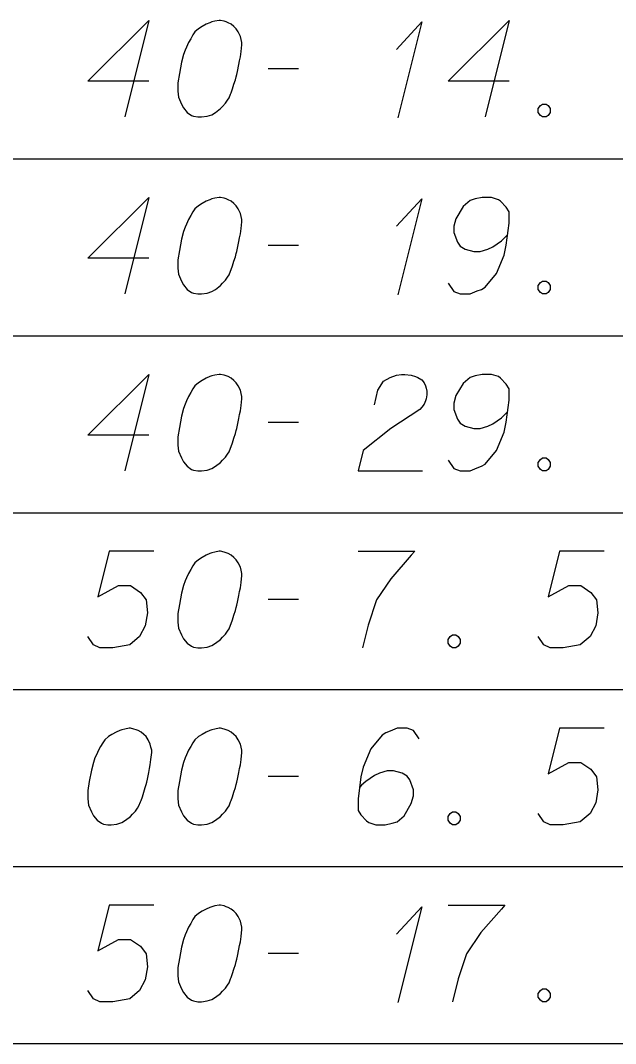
# Model space of a CAD drawing. Extents: x 2074207 to 2076812, y 516372 to 523312.
# Drawn here: x 2076397 to 2076426.6, y 519381.6 to 519432.5 of the extents above; entities that cross this region are included whole.
import ezdxf

# ---------------------------------------------------------------- set-up
doc = ezdxf.new("R2010")
doc.units = 0
for name, color, linetype in [('Prop DirtTable_ Soil Test Results - Outline (Major)', 7, 'Continuous'), ('Prop DirtTable_ Soil Test Results - Outline (Minor)', 7, 'Continuous'), ('Prop DirtTable_ Soil Test Results - Tx (Sample Data)', 7, 'Continuous')]:
    doc.layers.add(name, color=color, linetype=linetype)

msp = doc.modelspace()

# ---------------------------------------------------------------- linework, layer by layer
at = {"layer": 'Prop DirtTable_ Soil Test Results - Outline (Major)'}
msp.add_line((2076260.609, 519381.613), (2076811.903, 519381.613), dxfattribs=at)
at = {"layer": 'Prop DirtTable_ Soil Test Results - Outline (Minor)'}
for p, q in [((2076260.609, 519425.613), (2076811.903, 519425.613)), ((2076260.609, 519425.613), (2076811.903, 519425.613)), ((2076260.609, 519416.813), (2076811.903, 519416.813)), ((2076260.609, 519416.813), (2076811.903, 519416.813)), ((2076260.609, 519408.013), (2076811.903, 519408.013)), ((2076260.609, 519408.013), (2076811.903, 519408.013)), ((2076260.609, 519399.213), (2076811.903, 519399.213)), ((2076260.609, 519399.213), (2076811.903, 519399.213)), ((2076260.609, 519390.413), (2076811.903, 519390.413)), ((2076260.609, 519390.413), (2076811.903, 519390.413)), ((2076260.609, 519381.613), (2076811.903, 519381.613))]:
    msp.add_line(p, q, dxfattribs=at)
at = {"layer": 'Prop DirtTable_ Soil Test Results - Tx (Sample Data)'}
for points in [[(2076403.429, 519429.467), (2076400.396, 519429.467), (2076403.429, 519432.491), (2076402.23, 519427.691)], [(2076406.992, 519432.491), (2076406.922, 519432.491), (2076406.71, 519432.453), (2076406.569, 519432.415), (2076406.463, 519432.378), (2076406.287, 519432.302), (2076406.075, 519432.189), (2076405.899, 519432.075), (2076405.722, 519431.924), (2076405.616, 519431.773), (2076405.511, 519431.584), (2076405.405, 519431.395), (2076405.299, 519431.168), (2076405.228, 519431.017), (2076405.158, 519430.79), (2076405.052, 519430.412), (2076404.946, 519429.845), (2076404.876, 519429.392), (2076404.876, 519428.976), (2076404.911, 519428.674), (2076405.052, 519428.333), (2076405.158, 519428.144), (2076405.334, 519427.918), (2076405.546, 519427.767), (2076405.652, 519427.729), (2076405.863, 519427.691), (2076406.04, 519427.691), (2076406.322, 519427.729), (2076406.569, 519427.804), (2076406.745, 519427.918), (2076406.992, 519428.107), (2076407.098, 519428.22), (2076407.239, 519428.371), (2076407.345, 519428.522), (2076407.415, 519428.636), (2076407.486, 519428.825), (2076407.521, 519428.9), (2076407.592, 519429.089), (2076407.662, 519429.316), (2076407.733, 519429.543), (2076407.768, 519429.694), (2076407.803, 519429.807), (2076407.839, 519429.959), (2076407.909, 519430.299), (2076407.945, 519430.488), (2076407.98, 519430.677), (2076408.015, 519430.941), (2076408.05, 519431.281), (2076408.05, 519431.395), (2076408.015, 519431.546), (2076407.98, 519431.697), (2076407.874, 519431.924), (2076407.768, 519432.075), (2076407.662, 519432.189), (2076407.521, 519432.302), (2076407.38, 519432.378), (2076407.274, 519432.415), (2076407.169, 519432.453), (2076406.992, 519432.491)], [(2076415.74, 519431.055), (2076417.01, 519432.415), (2076415.811, 519427.653)], [(2076421.349, 519429.467), (2076418.316, 519429.467), (2076421.349, 519432.491), (2076420.15, 519427.691)], [(2076409.356, 519430.11), (2076410.872, 519430.11)], [(2076423.007, 519428.333), (2076423.184, 519428.333), (2076423.289, 519428.258), (2076423.395, 519428.107), (2076423.395, 519427.918), (2076423.289, 519427.767), (2076423.184, 519427.691), (2076423.007, 519427.691), (2076422.901, 519427.767), (2076422.796, 519427.918), (2076422.796, 519428.107), (2076422.901, 519428.258), (2076423.007, 519428.333)], [(2076403.429, 519420.667), (2076400.396, 519420.667), (2076403.429, 519423.691), (2076402.23, 519418.891)], [(2076406.992, 519423.691), (2076406.922, 519423.691), (2076406.71, 519423.653), (2076406.569, 519423.615), (2076406.463, 519423.578), (2076406.287, 519423.502), (2076406.075, 519423.389), (2076405.899, 519423.275), (2076405.722, 519423.124), (2076405.616, 519422.973), (2076405.511, 519422.784), (2076405.405, 519422.595), (2076405.299, 519422.368), (2076405.228, 519422.217), (2076405.158, 519421.99), (2076405.052, 519421.612), (2076404.946, 519421.045), (2076404.876, 519420.592), (2076404.876, 519420.176), (2076404.911, 519419.874), (2076405.052, 519419.533), (2076405.158, 519419.344), (2076405.334, 519419.118), (2076405.546, 519418.967), (2076405.652, 519418.929), (2076405.863, 519418.891), (2076406.04, 519418.891), (2076406.322, 519418.929), (2076406.569, 519419.004), (2076406.745, 519419.118), (2076406.992, 519419.307), (2076407.098, 519419.42), (2076407.239, 519419.571), (2076407.345, 519419.722), (2076407.415, 519419.836), (2076407.486, 519420.025), (2076407.521, 519420.1), (2076407.592, 519420.289), (2076407.662, 519420.516), (2076407.733, 519420.743), (2076407.768, 519420.894), (2076407.803, 519421.007), (2076407.839, 519421.159), (2076407.909, 519421.499), (2076407.945, 519421.688), (2076407.98, 519421.877), (2076408.015, 519422.141), (2076408.05, 519422.481), (2076408.05, 519422.595), (2076408.015, 519422.746), (2076407.98, 519422.897), (2076407.874, 519423.124), (2076407.768, 519423.275), (2076407.662, 519423.389), (2076407.521, 519423.502), (2076407.38, 519423.578), (2076407.274, 519423.615), (2076407.169, 519423.653), (2076406.992, 519423.691)], [(2076415.74, 519422.255), (2076417.01, 519423.615), (2076415.811, 519418.853)], [(2076418.316, 519419.42), (2076418.598, 519419.004), (2076418.915, 519418.891), (2076419.409, 519418.891), (2076419.762, 519419.042), (2076419.974, 519419.118), (2076420.15, 519419.231), (2076420.714, 519419.911), (2076421.102, 519420.818), (2076421.208, 519421.31), (2076421.349, 519422.406), (2076421.349, 519422.973), (2076421.208, 519423.2), (2076420.926, 519423.502), (2076420.82, 519423.578), (2076420.467, 519423.691), (2076420.009, 519423.691), (2076419.656, 519423.615), (2076419.409, 519423.54), (2076419.056, 519423.237), (2076418.704, 519422.633), (2076418.598, 519422.255), (2076418.598, 519421.952), (2076418.774, 519421.461), (2076418.915, 519421.272), (2076419.162, 519421.121), (2076419.586, 519421.007), (2076419.903, 519421.007), (2076420.291, 519421.121), (2076420.538, 519421.234), (2076420.961, 519421.537), (2076421.173, 519421.726), (2076421.279, 519421.839)], [(2076409.356, 519421.31), (2076410.872, 519421.31)], [(2076423.007, 519419.533), (2076423.184, 519419.533), (2076423.289, 519419.458), (2076423.395, 519419.307), (2076423.395, 519419.118), (2076423.289, 519418.967), (2076423.184, 519418.891), (2076423.007, 519418.891), (2076422.901, 519418.967), (2076422.796, 519419.118), (2076422.796, 519419.307), (2076422.901, 519419.458), (2076423.007, 519419.533)], [(2076403.429, 519411.867), (2076400.396, 519411.867), (2076403.429, 519414.891), (2076402.23, 519410.091)], [(2076406.992, 519414.891), (2076406.922, 519414.891), (2076406.71, 519414.853), (2076406.569, 519414.815), (2076406.463, 519414.778), (2076406.287, 519414.702), (2076406.075, 519414.589), (2076405.899, 519414.475), (2076405.722, 519414.324), (2076405.616, 519414.173), (2076405.511, 519413.984), (2076405.405, 519413.795), (2076405.299, 519413.568), (2076405.228, 519413.417), (2076405.158, 519413.19), (2076405.052, 519412.812), (2076404.946, 519412.245), (2076404.876, 519411.792), (2076404.876, 519411.376), (2076404.911, 519411.074), (2076405.052, 519410.733), (2076405.158, 519410.544), (2076405.334, 519410.318), (2076405.546, 519410.167), (2076405.652, 519410.129), (2076405.863, 519410.091), (2076406.04, 519410.091), (2076406.322, 519410.129), (2076406.569, 519410.204), (2076406.745, 519410.318), (2076406.992, 519410.507), (2076407.098, 519410.62), (2076407.239, 519410.771), (2076407.345, 519410.922), (2076407.415, 519411.036), (2076407.486, 519411.225), (2076407.521, 519411.3), (2076407.592, 519411.489), (2076407.662, 519411.716), (2076407.733, 519411.943), (2076407.768, 519412.094), (2076407.803, 519412.207), (2076407.839, 519412.359), (2076407.909, 519412.699), (2076407.945, 519412.888), (2076407.98, 519413.077), (2076408.015, 519413.341), (2076408.05, 519413.681), (2076408.05, 519413.795), (2076408.015, 519413.946), (2076407.98, 519414.097), (2076407.874, 519414.324), (2076407.768, 519414.475), (2076407.662, 519414.589), (2076407.521, 519414.702), (2076407.38, 519414.778), (2076407.274, 519414.815), (2076407.169, 519414.853), (2076406.992, 519414.891)], [(2076414.647, 519413.379), (2076414.823, 519414.097), (2076415.106, 519414.551), (2076415.423, 519414.74), (2076415.74, 519414.853), (2076415.987, 519414.891), (2076416.164, 519414.891), (2076416.481, 519414.853), (2076416.693, 519414.778), (2076416.799, 519414.74), (2076417.01, 519414.626), (2076417.116, 519414.475), (2076417.187, 519414.324), (2076417.222, 519414.211), (2076417.257, 519414.059), (2076417.257, 519413.87), (2076417.222, 519413.681), (2076417.187, 519413.568), (2076417.116, 519413.417), (2076417.01, 519413.266), (2076416.905, 519413.152), (2076415.458, 519412.207), (2076414.083, 519411.111), (2076413.836, 519410.091), (2076417.046, 519410.091)], [(2076418.316, 519410.62), (2076418.598, 519410.204), (2076418.915, 519410.091), (2076419.409, 519410.091), (2076419.762, 519410.242), (2076419.974, 519410.318), (2076420.15, 519410.431), (2076420.714, 519411.111), (2076421.102, 519412.018), (2076421.208, 519412.51), (2076421.349, 519413.606), (2076421.349, 519414.173), (2076421.208, 519414.4), (2076420.926, 519414.702), (2076420.82, 519414.778), (2076420.467, 519414.891), (2076420.009, 519414.891), (2076419.656, 519414.815), (2076419.409, 519414.74), (2076419.056, 519414.437), (2076418.704, 519413.833), (2076418.598, 519413.455), (2076418.598, 519413.152), (2076418.774, 519412.661), (2076418.915, 519412.472), (2076419.162, 519412.321), (2076419.586, 519412.207), (2076419.903, 519412.207), (2076420.291, 519412.321), (2076420.538, 519412.434), (2076420.961, 519412.737), (2076421.173, 519412.926), (2076421.279, 519413.039)], [(2076409.356, 519412.51), (2076410.872, 519412.51)], [(2076423.007, 519410.733), (2076423.184, 519410.733), (2076423.289, 519410.658), (2076423.395, 519410.507), (2076423.395, 519410.318), (2076423.289, 519410.167), (2076423.184, 519410.091), (2076423.007, 519410.091), (2076422.901, 519410.167), (2076422.796, 519410.318), (2076422.796, 519410.507), (2076422.901, 519410.658), (2076423.007, 519410.733)], [(2076403.676, 519406.091), (2076401.454, 519406.091), (2076400.889, 519403.823), (2076401.912, 519404.39), (2076402.512, 519404.39), (2076403.006, 519404.05), (2076403.288, 519403.672), (2076403.359, 519403.03), (2076403.253, 519402.387), (2076402.971, 519401.858), (2076402.477, 519401.442), (2076401.63, 519401.291), (2076400.995, 519401.291), (2076400.678, 519401.442), (2076400.396, 519401.858)], [(2076406.992, 519406.091), (2076406.922, 519406.091), (2076406.71, 519406.053), (2076406.569, 519406.015), (2076406.463, 519405.978), (2076406.287, 519405.902), (2076406.075, 519405.789), (2076405.899, 519405.675), (2076405.722, 519405.524), (2076405.616, 519405.373), (2076405.511, 519405.184), (2076405.405, 519404.995), (2076405.299, 519404.768), (2076405.228, 519404.617), (2076405.158, 519404.39), (2076405.052, 519404.012), (2076404.946, 519403.445), (2076404.876, 519402.992), (2076404.876, 519402.576), (2076404.911, 519402.274), (2076405.052, 519401.933), (2076405.158, 519401.744), (2076405.334, 519401.518), (2076405.546, 519401.367), (2076405.652, 519401.329), (2076405.863, 519401.291), (2076406.04, 519401.291), (2076406.322, 519401.329), (2076406.569, 519401.404), (2076406.745, 519401.518), (2076406.992, 519401.707), (2076407.098, 519401.82), (2076407.239, 519401.971), (2076407.345, 519402.122), (2076407.415, 519402.236), (2076407.486, 519402.425), (2076407.521, 519402.5), (2076407.592, 519402.689), (2076407.662, 519402.916), (2076407.733, 519403.143), (2076407.768, 519403.294), (2076407.803, 519403.407), (2076407.839, 519403.559), (2076407.909, 519403.899), (2076407.945, 519404.088), (2076407.98, 519404.277), (2076408.015, 519404.541), (2076408.05, 519404.881), (2076408.05, 519404.995), (2076408.015, 519405.146), (2076407.98, 519405.297), (2076407.874, 519405.524), (2076407.768, 519405.675), (2076407.662, 519405.789), (2076407.521, 519405.902), (2076407.38, 519405.978), (2076407.274, 519406.015), (2076407.169, 519406.053), (2076406.992, 519406.091)], [(2076413.836, 519406.091), (2076416.658, 519406.091), (2076416.481, 519405.902), (2076415.458, 519404.73), (2076414.753, 519403.672), (2076414.329, 519402.425), (2076414.047, 519401.291)], [(2076426.076, 519406.091), (2076423.854, 519406.091), (2076423.289, 519403.823), (2076424.312, 519404.39), (2076424.912, 519404.39), (2076425.406, 519404.05), (2076425.688, 519403.672), (2076425.759, 519403.03), (2076425.653, 519402.387), (2076425.371, 519401.858), (2076424.877, 519401.442), (2076424.03, 519401.291), (2076423.395, 519401.291), (2076423.078, 519401.442), (2076422.796, 519401.858)], [(2076409.356, 519403.71), (2076410.872, 519403.71)], [(2076418.527, 519401.933), (2076418.704, 519401.933), (2076418.809, 519401.858), (2076418.915, 519401.707), (2076418.915, 519401.518), (2076418.809, 519401.367), (2076418.704, 519401.291), (2076418.527, 519401.291), (2076418.421, 519401.367), (2076418.316, 519401.518), (2076418.316, 519401.707), (2076418.421, 519401.858), (2076418.527, 519401.933)], [(2076402.512, 519397.291), (2076402.442, 519397.291), (2076402.23, 519397.253), (2076402.089, 519397.215), (2076401.983, 519397.178), (2076401.807, 519397.102), (2076401.595, 519396.989), (2076401.419, 519396.875), (2076401.242, 519396.724), (2076401.136, 519396.573), (2076401.031, 519396.384), (2076400.925, 519396.195), (2076400.819, 519395.968), (2076400.748, 519395.817), (2076400.678, 519395.59), (2076400.572, 519395.212), (2076400.466, 519394.645), (2076400.396, 519394.192), (2076400.396, 519393.776), (2076400.431, 519393.474), (2076400.572, 519393.133), (2076400.678, 519392.944), (2076400.854, 519392.718), (2076401.066, 519392.567), (2076401.172, 519392.529), (2076401.383, 519392.491), (2076401.56, 519392.491), (2076401.842, 519392.529), (2076402.089, 519392.604), (2076402.265, 519392.718), (2076402.512, 519392.907), (2076402.618, 519393.02), (2076402.759, 519393.171), (2076402.865, 519393.322), (2076402.935, 519393.436), (2076403.006, 519393.625), (2076403.041, 519393.7), (2076403.112, 519393.889), (2076403.182, 519394.116), (2076403.253, 519394.343), (2076403.288, 519394.494), (2076403.323, 519394.607), (2076403.359, 519394.759), (2076403.429, 519395.099), (2076403.465, 519395.288), (2076403.5, 519395.477), (2076403.535, 519395.741), (2076403.57, 519396.081), (2076403.57, 519396.195), (2076403.535, 519396.346), (2076403.5, 519396.497), (2076403.394, 519396.724), (2076403.288, 519396.875), (2076403.182, 519396.989), (2076403.041, 519397.102), (2076402.9, 519397.178), (2076402.794, 519397.215), (2076402.689, 519397.253), (2076402.512, 519397.291)], [(2076406.992, 519397.291), (2076406.922, 519397.291), (2076406.71, 519397.253), (2076406.569, 519397.215), (2076406.463, 519397.178), (2076406.287, 519397.102), (2076406.075, 519396.989), (2076405.899, 519396.875), (2076405.722, 519396.724), (2076405.616, 519396.573), (2076405.511, 519396.384), (2076405.405, 519396.195), (2076405.299, 519395.968), (2076405.228, 519395.817), (2076405.158, 519395.59), (2076405.052, 519395.212), (2076404.946, 519394.645), (2076404.876, 519394.192), (2076404.876, 519393.776), (2076404.911, 519393.474), (2076405.052, 519393.133), (2076405.158, 519392.944), (2076405.334, 519392.718), (2076405.546, 519392.567), (2076405.652, 519392.529), (2076405.863, 519392.491), (2076406.04, 519392.491), (2076406.322, 519392.529), (2076406.569, 519392.604), (2076406.745, 519392.718), (2076406.992, 519392.907), (2076407.098, 519393.02), (2076407.239, 519393.171), (2076407.345, 519393.322), (2076407.415, 519393.436), (2076407.486, 519393.625), (2076407.521, 519393.7), (2076407.592, 519393.889), (2076407.662, 519394.116), (2076407.733, 519394.343), (2076407.768, 519394.494), (2076407.803, 519394.607), (2076407.839, 519394.759), (2076407.909, 519395.099), (2076407.945, 519395.288), (2076407.98, 519395.477), (2076408.015, 519395.741), (2076408.05, 519396.081), (2076408.05, 519396.195), (2076408.015, 519396.346), (2076407.98, 519396.497), (2076407.874, 519396.724), (2076407.768, 519396.875), (2076407.662, 519396.989), (2076407.521, 519397.102), (2076407.38, 519397.178), (2076407.274, 519397.215), (2076407.169, 519397.253), (2076406.992, 519397.291)], [(2076416.869, 519396.762), (2076416.587, 519397.178), (2076416.27, 519397.291), (2076415.776, 519397.291), (2076415.423, 519397.14), (2076415.211, 519397.064), (2076415.035, 519396.951), (2076414.471, 519396.27), (2076414.083, 519395.363), (2076413.977, 519394.872), (2076413.836, 519393.776), (2076413.836, 519393.209), (2076413.977, 519392.982), (2076414.259, 519392.68), (2076414.365, 519392.604), (2076414.718, 519392.491), (2076415.176, 519392.491), (2076415.529, 519392.567), (2076415.776, 519392.642), (2076416.129, 519392.944), (2076416.481, 519393.549), (2076416.587, 519393.927), (2076416.587, 519394.23), (2076416.411, 519394.721), (2076416.27, 519394.91), (2076416.023, 519395.061), (2076415.599, 519395.174), (2076415.282, 519395.174), (2076414.894, 519395.061), (2076414.647, 519394.948), (2076414.224, 519394.645), (2076414.012, 519394.456), (2076413.906, 519394.343)], [(2076426.076, 519397.291), (2076423.854, 519397.291), (2076423.289, 519395.023), (2076424.312, 519395.59), (2076424.912, 519395.59), (2076425.406, 519395.25), (2076425.688, 519394.872), (2076425.759, 519394.23), (2076425.653, 519393.587), (2076425.371, 519393.058), (2076424.877, 519392.642), (2076424.03, 519392.491), (2076423.395, 519392.491), (2076423.078, 519392.642), (2076422.796, 519393.058)], [(2076409.356, 519394.91), (2076410.872, 519394.91)], [(2076418.527, 519393.133), (2076418.704, 519393.133), (2076418.809, 519393.058), (2076418.915, 519392.907), (2076418.915, 519392.718), (2076418.809, 519392.567), (2076418.704, 519392.491), (2076418.527, 519392.491), (2076418.421, 519392.567), (2076418.316, 519392.718), (2076418.316, 519392.907), (2076418.421, 519393.058), (2076418.527, 519393.133)], [(2076403.676, 519388.491), (2076401.454, 519388.491), (2076400.889, 519386.223), (2076401.912, 519386.79), (2076402.512, 519386.79), (2076403.006, 519386.45), (2076403.288, 519386.072), (2076403.359, 519385.43), (2076403.253, 519384.787), (2076402.971, 519384.258), (2076402.477, 519383.842), (2076401.63, 519383.691), (2076400.995, 519383.691), (2076400.678, 519383.842), (2076400.396, 519384.258)], [(2076406.992, 519388.491), (2076406.922, 519388.491), (2076406.71, 519388.453), (2076406.569, 519388.415), (2076406.463, 519388.378), (2076406.287, 519388.302), (2076406.075, 519388.189), (2076405.899, 519388.075), (2076405.722, 519387.924), (2076405.616, 519387.773), (2076405.511, 519387.584), (2076405.405, 519387.395), (2076405.299, 519387.168), (2076405.228, 519387.017), (2076405.158, 519386.79), (2076405.052, 519386.412), (2076404.946, 519385.845), (2076404.876, 519385.392), (2076404.876, 519384.976), (2076404.911, 519384.674), (2076405.052, 519384.333), (2076405.158, 519384.144), (2076405.334, 519383.918), (2076405.546, 519383.767), (2076405.652, 519383.729), (2076405.863, 519383.691), (2076406.04, 519383.691), (2076406.322, 519383.729), (2076406.569, 519383.804), (2076406.745, 519383.918), (2076406.992, 519384.107), (2076407.098, 519384.22), (2076407.239, 519384.371), (2076407.345, 519384.522), (2076407.415, 519384.636), (2076407.486, 519384.825), (2076407.521, 519384.9), (2076407.592, 519385.089), (2076407.662, 519385.316), (2076407.733, 519385.543), (2076407.768, 519385.694), (2076407.803, 519385.807), (2076407.839, 519385.959), (2076407.909, 519386.299), (2076407.945, 519386.488), (2076407.98, 519386.677), (2076408.015, 519386.941), (2076408.05, 519387.281), (2076408.05, 519387.395), (2076408.015, 519387.546), (2076407.98, 519387.697), (2076407.874, 519387.924), (2076407.768, 519388.075), (2076407.662, 519388.189), (2076407.521, 519388.302), (2076407.38, 519388.378), (2076407.274, 519388.415), (2076407.169, 519388.453), (2076406.992, 519388.491)], [(2076415.74, 519387.055), (2076417.01, 519388.415), (2076415.811, 519383.653)], [(2076418.316, 519388.491), (2076421.138, 519388.491), (2076420.961, 519388.302), (2076419.938, 519387.13), (2076419.233, 519386.072), (2076418.809, 519384.825), (2076418.527, 519383.691)], [(2076409.356, 519386.11), (2076410.872, 519386.11)], [(2076423.007, 519384.333), (2076423.184, 519384.333), (2076423.289, 519384.258), (2076423.395, 519384.107), (2076423.395, 519383.918), (2076423.289, 519383.767), (2076423.184, 519383.691), (2076423.007, 519383.691), (2076422.901, 519383.767), (2076422.796, 519383.918), (2076422.796, 519384.107), (2076422.901, 519384.258), (2076423.007, 519384.333)]]:
    msp.add_lwpolyline(points, dxfattribs=at)

doc.saveas('drawing.dxf')
